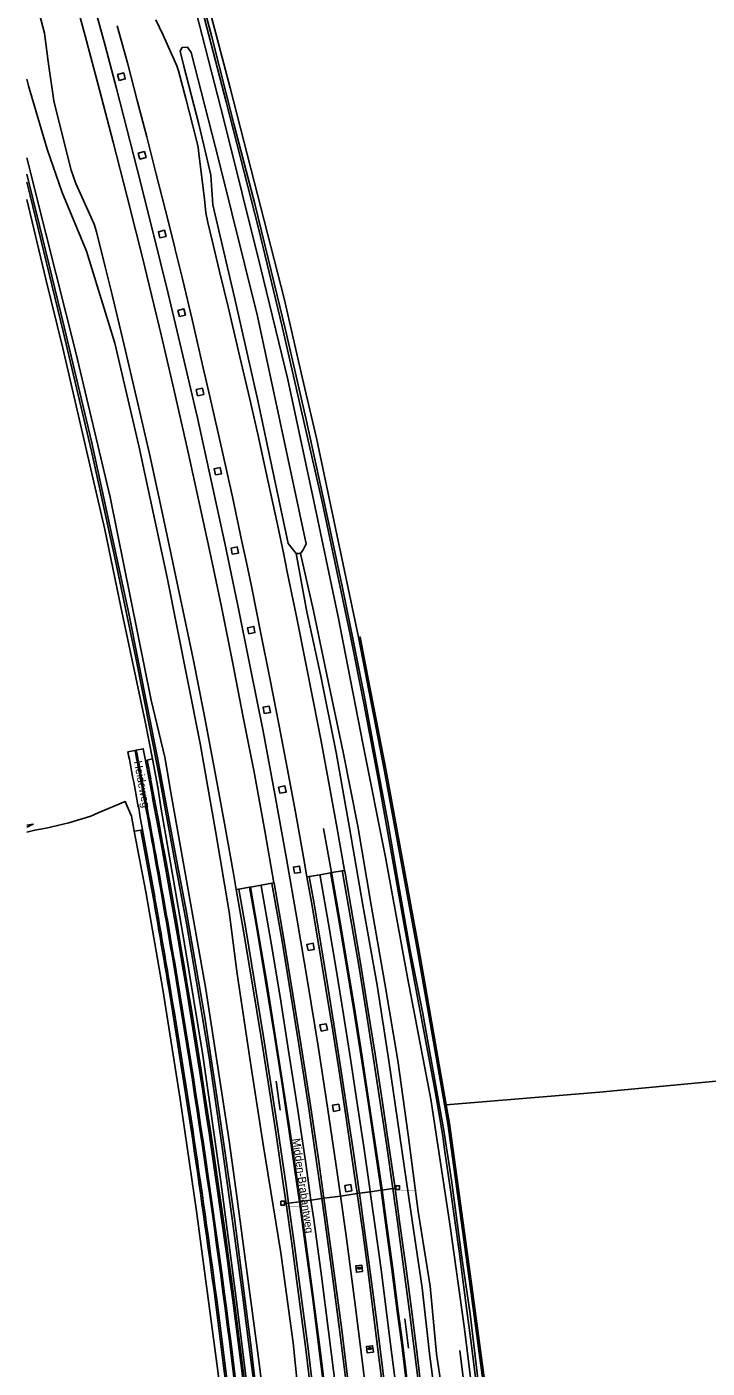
# Model space of a CAD drawing. Extents: x 133000 to 136000, y 400500 to 403500.
# Drawn here: x 133000 to 133212.6, y 402499.8 to 402918.9 of the extents above; entities that cross this region are included whole.
import ezdxf

# ---------------------------------------------------------------- set-up
doc = ezdxf.new("R2010")
doc.units = 0
for name, color, linetype in [('gg-afsc-lijn draadraster', 7, 'Continuous'), ('gg-anno-openbare ruimte label', 7, 'Continuous'), ('gt-symb-hm paal', 7, 'Continuous'), ('gt-symb-kolk', 7, 'Continuous'), ('gx-grn-maaiveld', 7, 'Continuous'), ('gx-knt-lijn weginrichtingselement', 7, 'Continuous')]:
    doc.layers.add(name, color=color, linetype=linetype)

# ---------------------------------------------------------------- blocks, each defined once
blk = doc.blocks.new('gt0-KOLK')
at = {"layer": 'gt-symb-kolk'}
blk.add_lwpolyline([(0, 0), (0.38, 0), (0.38, 0.4), (-0.37, 0.4), (-0.37, 0), (0, 0)], dxfattribs=at)
blk = doc.blocks.new('gt0-HMpaal')
at = {"layer": 'gt-symb-hm paal'}
blk.add_lwpolyline([(-0.6, 0.6), (0.6, 0.6), (0.6, -0.6), (-0.6, -0.6)], close=True, dxfattribs=at)

msp = doc.modelspace()

# ---------------------------------------------------------------- linework, layer by layer
at = {"layer": 'gg-afsc-lijn draadraster'}
msp.add_lwpolyline([(133135.26, 402505.29), (133137.56, 402486.9), (133140.88, 402457.74), (133142.91, 402435.64), (133144.06, 402420.94), (133139.42, 402409.64), (133140.28, 402401.66), (133146.32, 402390.77), (133148.04, 402370.94), (133149.38, 402353.77), (133151.23, 402333.15), (133153.39, 402306.25)], dxfattribs=at)
at = {"layer": 'gx-grn-maaiveld'}
for p, q in [((133084.14, 402754.31), (133085.54, 402754.36)), ((133033.8, 402692.82), (133031.59, 402692.4)), ((133033.8, 402692.82), (133034.19, 402692.9)), ((133037.59, 402689.77), (133037.1, 402689.66)), ((133037.1, 402689.66), (133038.21, 402683.86)), ((133039.23, 402690.14), (133037.59, 402689.77)), ((133038.7, 402683.95), (133037.59, 402689.77)), ((133000, 402669.46), (133002.12, 402669.82)), ((133035.17, 402673.45), (133035.35, 402672.49)), ((133036.16, 402667.99), (133035.35, 402672.49)), ((133035.67, 402667.92), (133033.56, 402667.61)), ((133035.67, 402667.92), (133036.16, 402667.99)), ((133039.45, 402647.01), (133035.67, 402667.92)), ((133039.95, 402647.1), (133036.16, 402667.99))]:
    msp.add_line(p, q, dxfattribs=at)
for points in [[(133146.58, 402415.35), (133144.27, 402446.75), (133140.72, 402479.93), (133136.72, 402512.1), (133132.33, 402544.21), (133126.2, 402583.89), (133118.92, 402621.91), (133112.08, 402659.47), (133105.06, 402694.47), (133097.27, 402734.55), (133089.7, 402770.67), (133081.55, 402808.76), (133072.99, 402843.83), (133061.55, 402889.87), (133050.95, 402931.26), (133040, 402971.63), (133030.17, 403007.87), (133030.3, 403009.5), (133031.07, 403010.2), (133032.59, 403010.43), (133033.5, 403009.99)], [(133103.62, 402728.2), (133096.4, 402762.27), (133090.49, 402790.42), (133086.06, 402809.47), (133080.38, 402834.08), (133072.08, 402866.52), (133063.53, 402899.85), (133055.65, 402929.99), (133045.36, 402967.05), (133034.95, 403005.32), (133033.5, 403009.99)], [(133000, 402980.54), (133004.69, 402964.45), (133009.35, 402948.27), (133010.72, 402943.36), (133014.02, 402931.49), (133018.24, 402916.11), (133022.72, 402899.27), (133026.99, 402882.93), (133031.29, 402866.22), (133034.1, 402855.09), (133036.11, 402846.84), (133038.23, 402838.15), (133042.03, 402822.21), (133045.91, 402805.74), (133050.3, 402786.46), (133053.26, 402773.06), (133056.95, 402755.93), (133058.29, 402749.51), (133060.78, 402737.66), (133064.28, 402720.54), (133067.64, 402703.22), (133071.08, 402686), (133074.34, 402667.66), (133077.23, 402651.41)], [(133141.25, 402493.84), (133138.53, 402516.74), (133136.05, 402533.59), (133132.65, 402558.53), (133130.28, 402574.06), (133127.06, 402592.05), (133123.69, 402610.62), (133119.79, 402630.43), (133115.77, 402653.55), (133112.76, 402670.49), (133108.52, 402693.21), (133105.4, 402710.04), (133101.97, 402727.24), (133098.64, 402743.67), (133093.06, 402769.97), (133087.24, 402796.21), (133080.8, 402824.29), (133075.38, 402846.48), (133071.21, 402863.62), (133064.67, 402888.65), (133057.76, 402915.77), (133050.6, 402942.86)], [(133053.57, 402929.27), (133062.28, 402895.5), (133072.35, 402856.02), (133079.83, 402825.33), (133092.24, 402770.49), (133101.05, 402729.05), (133105.38, 402707.03), (133109.95, 402682.84), (133114.23, 402658.86), (133117.44, 402640.64), (133121.2, 402620.14), (133125.34, 402598.5), (133127.68, 402585.73), (133129.31, 402576.62), (133130.02, 402572.14), (133130.66, 402567.41), (133132.43, 402555.46), (133135.14, 402536.32), (133137.33, 402519.37), (133138.85, 402507.66), (133140.41, 402495.12)], [(133003.47, 402924.85), (133005.57, 402916.93), (133006.66, 402908.08), (133008.45, 402895.83), (133011.76, 402882.39), (133013.81, 402874.18), (133015.32, 402869.97), (133021.04, 402857.29), (133021.78, 402854.88), (133024.49, 402843.89), (133026.64, 402835.19), (133030.44, 402819.49), (133034.29, 402802.96), (133038.28, 402785.47), (133041.77, 402769.65), (133045.25, 402753.54), (133046.61, 402747.05), (133048.77, 402736.77), (133051.93, 402721.4), (133055.26, 402704.52), (133058.49, 402687.52), (133061.57, 402671.12), (133064.54, 402654.36), (133065.42, 402649.35)], [(133028.26, 402919.28), (133031.42, 402907.64), (133034.51, 402895.85), (133037.46, 402884.51), (133040.45, 402872.85), (133043.3, 402861.56), (133046.2, 402849.93), (133046.36, 402849.3), (133048.64, 402840.16), (133051.62, 402827.45), (133054.83, 402813.69), (133057.84, 402800.66), (133061.15, 402786.01), (133064.24, 402772.05), (133067.21, 402758.11), (133068.6, 402751.58), (133070.18, 402744.14), (133073.16, 402729.37), (133075.98, 402715.4), (133078.86, 402700.52), (133081.37, 402687.35), (133083.9, 402673.52), (133086.46, 402659.43), (133087.54, 402653.27)], [(133099.29, 402655.32), (133096.89, 402668.91), (133094.37, 402682.71), (133091.94, 402695.67), (133089.6, 402707.9), (133087.21, 402719.96), (133084.26, 402734.67), (133081.39, 402748.63), (133080.26, 402754.02), (133078.29, 402763.41), (133075.19, 402777.73), (133072.13, 402791.61), (133069.66, 402802.57), (133066.08, 402818), (133062.9, 402831.45), (133060.25, 402842.51), (133057.92, 402852.15), (133056.57, 402857.78), (133055.98, 402860.79), (133055.52, 402865.09), (133053.74, 402879.36), (133053.52, 402881.24), (133053.07, 402883.1), (133049.69, 402896.51), (133047.44, 402905.17), (133046.85, 402906.72), (133042.56, 402916.36), (133040.34, 402921.08)], [(133084.14, 402754.31), (133081.66, 402757.5), (133072.18, 402802.17), (133065.03, 402833.95), (133058.17, 402863.26), (133057.47, 402872.61), (133055.26, 402881.98), (133053.73, 402888.54), (133049.04, 402906.6), (133047.88, 402911.32), (133048.55, 402912.51), (133050.25, 402912.53), (133051.31, 402910.85), (133054.51, 402898.69), (133059.98, 402877.17), (133072.03, 402828.46), (133082.68, 402778.82), (133087.29, 402757.42), (133086.32, 402755.49), (133085.54, 402754.36)], [(133028.88, 402902.13), (133028.38, 402904.02), (133030.29, 402904.53), (133030.76, 402902.62), (133028.88, 402902.13)], [(133078.84, 402450.09), (133081.67, 402454.7), (133085.12, 402466.19), (133086.29, 402477.87), (133083.18, 402507.74), (133079.32, 402535.81), (133073.86, 402569.69), (133070.05, 402593.83), (133065.76, 402622.99), (133063.25, 402642.39), (133058.95, 402667.68), (133054.15, 402694.99), (133050.24, 402714.83), (133043.89, 402746.8), (133034.97, 402788.04), (133027.47, 402820.12), (133018.62, 402848.87), (133011, 402867.19), (133006.35, 402880.67), (133000.57, 402900.44), (133000, 402902.59)], [(133035.33, 402877.56), (133034.83, 402879.45), (133036.74, 402879.96), (133037.24, 402878.05), (133035.33, 402877.56)], [(133000, 402877.99), (133005.89, 402854.37), (133015.29, 402817.16), (133026.06, 402771.96), (133038.83, 402708.47), (133043.13, 402690.74), (133044.21, 402684.7), (133044.79, 402680.85), (133045.55, 402676.76), (133055.94, 402618.26), (133063.18, 402570.85), (133065.75, 402552.75), (133072.59, 402501.32), (133078.84, 402450.09)], [(133072.4, 402486.61), (133070.03, 402507.12), (133067.51, 402526.32), (133064.93, 402546.7), (133061.95, 402566.99), (133059.07, 402586.82), (133055.63, 402609.31), (133049.9, 402642.29), (133046.61, 402659.78), (133040.84, 402690.47), (133031.88, 402735.6), (133020.29, 402788.98), (133011.71, 402825.21), (133003.95, 402856.89), (133000, 402872.89)], [(133000, 402870.42), (133001.04, 402866.23), (133011.35, 402823.67), (133020.26, 402786.36), (133027.67, 402752.03), (133034.09, 402721.71), (133041.13, 402686), (133046.07, 402659.23), (133049.93, 402638.88), (133052.97, 402620.54), (133056.97, 402596.91), (133060.94, 402569.6), (133064.07, 402547.29), (133067.49, 402522), (133069.38, 402507.21), (133072.26, 402484.77)], [(133000, 402865.01), (133005.92, 402840.05), (133011.21, 402818.49), (133020.59, 402777.98), (133024.38, 402761.89), (133029.41, 402737.67), (133036.94, 402701.84), (133039.23, 402690.14)], [(133041.58, 402852.96), (133041.14, 402854.91), (133043.05, 402855.35), (133043.5, 402853.42), (133041.58, 402852.96)], [(133047.66, 402828.36), (133047.18, 402830.28), (133049.11, 402830.75), (133049.56, 402828.84), (133047.66, 402828.36)], [(133053.34, 402803.64), (133052.94, 402805.57), (133054.86, 402805.97), (133055.26, 402804.06), (133053.34, 402803.64)], [(133058.93, 402778.9), (133058.52, 402780.81), (133060.4, 402781.2), (133060.83, 402779.28), (133058.93, 402778.9)], [(133064.18, 402754.1), (133063.85, 402756.06), (133065.75, 402756.4), (133066.11, 402754.47), (133064.18, 402754.1)], [(133128.3, 402485.18), (133125.8, 402504.4), (133123.58, 402524.84), (133120.04, 402548.76), (133116.57, 402572.26), (133113.07, 402595.81), (133109.47, 402619.43), (133104.96, 402644.46), (133100.85, 402668.61), (133096.64, 402692.13), (133091.87, 402715.99), (133087.51, 402736.11), (133084.14, 402754.31)], [(133085.54, 402754.36), (133089.55, 402736.4), (133093.75, 402716.45), (133098.89, 402692.23), (133103.42, 402669.18), (133107.64, 402644.51), (133111.91, 402619.99), (133115.92, 402595.91), (133119.16, 402572.71), (133122.3, 402548.74), (133126.08, 402525.36), (133128.06, 402504.31), (133130.84, 402485.56)], [(133069.34, 402729.24), (133068.98, 402731.17), (133070.91, 402731.56), (133071.27, 402729.64), (133069.34, 402729.24)], [(133104.98, 402723.86), (133104.12, 402728.3), (133103.62, 402728.2)], [(133103.62, 402728.2), (133111.76, 402686.33), (133121.95, 402630.81), (133131.59, 402576.21), (133138.05, 402529.22), (133145.6, 402472.89), (133149.83, 402434.75), (133150.68, 402422.57), (133150.73, 402418.25), (133151.28, 402413.94), (133150.68, 402412.74), (133149.3, 402412.29), (133147.59, 402413.17), (133146.96, 402414.16), (133146.58, 402415.35)], [(133131.07, 402582.05), (133122.44, 402630.9), (133112.26, 402686.42), (133104.98, 402723.86)], [(133074.19, 402704.38), (133073.84, 402706.32), (133075.76, 402706.62), (133076.15, 402704.71), (133074.19, 402704.38)], [(133037.1, 402689.66), (133036.4, 402693.32), (133034.19, 402692.9)], [(133078.95, 402405.65), (133075.34, 402438.28), (133071.35, 402473.82), (133065.44, 402521.55), (133060.58, 402558.07), (133054.98, 402597.61), (133049.22, 402632.35), (133043.4, 402666.11), (133041.98, 402674.48), (133040.94, 402681.34), (133039.23, 402690.14)], [(133079.08, 402679.41), (133078.69, 402681.32), (133080.62, 402681.7), (133081.01, 402679.77), (133079.08, 402679.41)], [(133000, 402667.26), (133002.5, 402667.86), (133006.04, 402668.54), (133009.59, 402669.33), (133013.12, 402670.23), (133016.61, 402671.23), (133020.05, 402672.32), (133022.3, 402673.27), (133030.76, 402676.82), (133032.68, 402672.28), (133033.56, 402667.61)], [(133066.11, 402444.6), (133064.84, 402454.56), (133063.87, 402463.6), (133062.85, 402472.63), (133061.79, 402481.65), (133060.69, 402490.67), (133059.55, 402499.67), (133052.98, 402548.83), (133047.9, 402583.86), (133042.45, 402618.07), (133037.19, 402648.59), (133033.56, 402667.61)], [(133083.62, 402654.41), (133083.32, 402656.36), (133085.24, 402656.66), (133085.55, 402654.71), (133083.62, 402654.41)], [(133091.61, 402653.98), (133088.2, 402653.39), (133087.54, 402653.27)], [(133103.26, 402554.33), (133103.2, 402554.75), (133102.95, 402556.4), (133101.39, 402567.17), (133099.79, 402578.04), (133097.8, 402591.25), (133095.6, 402605.17), (133093.44, 402618.39), (133091.14, 402632.35), (133088.93, 402645.36), (133087.54, 402653.27)], [(133095.25, 402654.62), (133094.93, 402654.56), (133091.61, 402653.98)], [(133091.61, 402653.98), (133091.69, 402653.54), (133094.28, 402638.61), (133096.77, 402623.88), (133098.97, 402610.34), (133101.17, 402596.42), (133103.37, 402581.86), (133105.29, 402568.99), (133107.28, 402555.05), (133107.3, 402554.89)], [(133095.25, 402654.62), (133098.59, 402655.2), (133099.29, 402655.32)], [(133110.99, 402555.41), (133110.98, 402555.54), (133108.94, 402569.36), (133107, 402582.39), (133104.79, 402597.11), (133102.61, 402611.01), (133100.34, 402624.89), (133097.94, 402639.2), (133095.33, 402654.17), (133095.25, 402654.62)], [(133115.06, 402555.98), (133115.05, 402556.04), (133113.04, 402570.04), (133111.14, 402582.83), (133108.82, 402597.94), (133106.65, 402611.39), (133104.32, 402625.75), (133101.98, 402639.92), (133099.33, 402655.08), (133099.29, 402655.32)], [(133069.58, 402650.08), (133066.21, 402649.49), (133065.42, 402649.35)], [(133065.42, 402649.35), (133067.61, 402636.97), (133070.44, 402620.23), (133073.22, 402603.09), (133075.42, 402589.18), (133077.77, 402573.57), (133080.25, 402556.71), (133081.02, 402551.22)], [(133069.58, 402650.08), (133069.87, 402650.13), (133073.24, 402650.72)], [(133085.16, 402551.8), (133084.42, 402557.25), (133081.99, 402573.69), (133079.53, 402589.76), (133077.36, 402603.66), (133074.56, 402620.83), (133071.82, 402637.32), (133069.58, 402650.08)], [(133077.23, 402651.41), (133076.59, 402651.3), (133073.24, 402650.72)], [(133073.24, 402650.72), (133073.27, 402650.54), (133076.25, 402633.18), (133079.13, 402615.82), (133081.8, 402598.95), (133084.57, 402581.09), (133087.13, 402563.78), (133088.78, 402552.31)], [(133092.85, 402552.88), (133091.24, 402564.34), (133088.62, 402581.84), (133085.74, 402600.56), (133083.14, 402616.55), (133080.27, 402633.85), (133077.25, 402651.31), (133077.23, 402651.41)], [(133087.88, 402630.27), (133087.52, 402632.19), (133089.44, 402632.57), (133089.83, 402630.65), (133087.88, 402630.27)], [(133131.07, 402582.05), (133178.93, 402585.98), (133248.54, 402592.54), (133308.32, 402613.44), (133311.2, 402613.4), (133311.7, 402613.39), (133311.54, 402611.6), (133311.45, 402610.13), (133310.94, 402609.95), (133310.16, 402609.68)], [(133091.96, 402605.13), (133091.6, 402607.09), (133093.51, 402607.4), (133093.9, 402605.48), (133091.96, 402605.13)], [(133095.83, 402580.04), (133095.55, 402582.02), (133097.49, 402582.28), (133097.76, 402580.38), (133095.83, 402580.04)], [(133131.07, 402582.05), (133132.09, 402576.29), (133138.54, 402529.29), (133146.1, 402472.96), (133150.33, 402434.79), (133150.92, 402426.3)], [(133099.64, 402554.91), (133101.59, 402555.22), (133101.28, 402557.16), (133099.39, 402556.85), (133099.64, 402554.91)], [(133092.85, 402552.88), (133092.19, 402552.79), (133088.78, 402552.31)], [(133103.26, 402554.33), (133098.13, 402553.57), (133092.85, 402552.88)], [(133105.21, 402453.82), (133104.49, 402460.48), (133102.8, 402475.65), (133100.65, 402493.56), (133098.41, 402511.77), (133096.07, 402529.45), (133093.68, 402546.98), (133092.85, 402552.88)], [(133103.26, 402554.33), (133103.9, 402554.42), (133107.3, 402554.89)], [(133115.62, 402454.93), (133114.95, 402461), (133113.47, 402474.34), (133111.95, 402487.45), (133110.21, 402501.61), (133108.47, 402515.64), (133106.62, 402529.86), (133104.95, 402542.24), (133103.26, 402554.33)], [(133107.3, 402554.89), (133110.69, 402555.37), (133110.99, 402555.41)], [(133119.71, 402455.38), (133118.54, 402466.17), (133116.87, 402480.6), (133115.27, 402494.39), (133113.65, 402507.27), (133112.4, 402517.15), (133110.67, 402530.65), (133108.73, 402544.73), (133107.3, 402554.89)], [(133115.06, 402555.98), (133114.38, 402555.88), (133110.99, 402555.41)], [(133123.38, 402455.78), (133122.19, 402466.61), (133120.6, 402480.87), (133118.92, 402494.93), (133117.36, 402507.78), (133116.08, 402517.63), (133114.34, 402530.83), (133112.34, 402545.24), (133110.99, 402555.41)], [(133115.06, 402555.98), (133116.49, 402545.64), (133118.41, 402531.64), (133120.21, 402518.25), (133121.65, 402506.69), (133123.05, 402495.26), (133124.68, 402481.55), (133126.31, 402466.94), (133127.46, 402456.22)], [(133081.02, 402551.22), (133081.77, 402551.32), (133085.16, 402551.8)], [(133093.36, 402452.55), (133093.15, 402454.51), (133091.09, 402472.61), (133089.1, 402489.89), (133087.13, 402505.73), (133085.06, 402521.35), (133082.78, 402538.74), (133081.02, 402551.22)], [(133088.78, 402552.31), (133085.45, 402551.84), (133085.16, 402551.8)], [(133097.43, 402452.99), (133097.23, 402454.9), (133095.25, 402473.03), (133093.22, 402490.35), (133091.26, 402506.28), (133089.24, 402522.1), (133086.88, 402539.26), (133085.16, 402551.8)], [(133088.78, 402552.31), (133089.65, 402546.23), (133092.09, 402528.63), (133094.3, 402511.34), (133096.59, 402493.34), (133098.67, 402475.46), (133100.41, 402459.95), (133101.12, 402453.38)], [(133104.92, 402530), (133102.99, 402529.77), (133102.76, 402531.73), (133104.68, 402531.96), (133104.92, 402530)], [(133108.28, 402504.82), (133106.37, 402504.57), (133106.1, 402506.54), (133108.02, 402506.79), (133108.28, 402504.82)]]:
    msp.add_lwpolyline(points, dxfattribs=at)
for centre, radius, start, end in [((130230.44, 402153.18), 2852.57, 10.70251, 10.89611), ((130949.32, 402290.7), 2122.92, 10.77714, 10.91897), ((130949.71, 402290.78), 2122.92, 10.77714, 10.91897), ((130131.49, 402134.15), 2955.59, 10.39122, 10.79386), ((130131.33, 402134.17), 2956.15, 10.39023, 10.79283), ((130191.89, 402145.26), 2891.93, 10.52371, 10.71487), ((130242.82, 402154.88), 2844.99, 10.44972, 10.71543), ((130050.3, 402118.77), 3041.37, 10.46095, 10.70954), ((133025.65, 402616.03), 58.71, 113.6262, 115.907), ((130137.73, 402135.32), 2951.9, 6.35591, 10.45317), ((130137.98, 402135.36), 2952.14, 6.35564, 10.45327), ((130139.13, 402135.55), 2947.82, 9.58385, 10.3912), ((130151.28, 402137.7), 2935.88, 9.58207, 10.39283), ((130031.82, 402117.13), 3053.95, 9.48943, 9.99176), ((130097.38, 402128.39), 2987.93, 9.48376, 9.99731), ((130137.16, 402135.23), 2949.82, 6.35644, 9.58371), ((130138.15, 402135.37), 2949.22, 6.35581, 9.58419), ((130145.32, 402136.58), 2938.8, 8.43617, 9.48027), ((130142.96, 402136.17), 2941.69, 8.43721, 9.48046), ((130140.28, 402135.63), 2943.92, 6.35545, 8.44002), ((130139.35, 402135.52), 2945.36, 6.35553, 8.43945)]:
    msp.add_arc(centre, radius, start, end, dxfattribs=at)
at = {"layer": 'gx-knt-lijn weginrichtingselement'}
for p, q in [((133077.87, 402589.47), (133079.12, 402580.45)), ((133081.99, 402573.69), (133079.53, 402589.76)), ((133084.57, 402581.09), (133087.13, 402563.78)), ((133084.42, 402557.25), (133081.99, 402573.69)), ((133107.28, 402555.05), (133105.29, 402568.99)), ((133087.13, 402563.78), (133088.78, 402552.31)), ((133085.16, 402551.8), (133084.42, 402557.25)), ((133107.3, 402554.89), (133107.28, 402555.05)), ((133108.73, 402544.73), (133107.3, 402554.89)), ((133086.88, 402539.26), (133085.16, 402551.8)), ((133088.78, 402552.31), (133089.65, 402546.23)), ((133089.65, 402546.23), (133092.09, 402528.63)), ((133110.67, 402530.65), (133108.73, 402544.73)), ((133089.24, 402522.1), (133086.88, 402539.26)), ((133092.09, 402528.63), (133094.3, 402511.34)), ((133112.4, 402517.15), (133110.67, 402530.65)), ((133091.26, 402506.28), (133089.24, 402522.1)), ((133113.65, 402507.27), (133112.4, 402517.15)), ((133119.31, 402506.05), (133118.08, 402515.17)), ((133094.3, 402511.34), (133096.59, 402493.34)), ((133093.22, 402490.35), (133091.26, 402506.28)), ((133115.27, 402494.39), (133113.65, 402507.27))]:
    msp.add_line(p, q, dxfattribs=at)
for points in [[(133107.3, 402481.56), (133104.84, 402501.43), (133102.37, 402521.27), (133099.75, 402541.13), (133098.05, 402553.64), (133097.01, 402560.89), (133094.02, 402580.66), (133091.01, 402600.39), (133087.83, 402620.1), (133084.52, 402639.81), (133081.04, 402659.52), (133077.48, 402679.17), (133073.8, 402698.82), (133069.91, 402718.44), (133065.95, 402738.08), (133061.83, 402757.59), (133057.6, 402777.16), (133053.29, 402796.69), (133048.74, 402816.18), (133044.17, 402835.62), (133039.39, 402854.98), (133034.52, 402874.47), (133028.04, 402899.65), (133024.44, 402913.13), (133019.15, 402932.45)], [(133092.73, 402668.45), (133095.25, 402654.62), (133095.33, 402654.17), (133097.94, 402639.2), (133100.34, 402624.89), (133102.61, 402611.01), (133104.79, 402597.11), (133107, 402582.39), (133108.94, 402569.36), (133110.98, 402555.54), (133110.99, 402555.41), (133112.34, 402545.24), (133114.34, 402530.83), (133116.08, 402517.63), (133117.36, 402507.78), (133118.92, 402494.93)], [(133103.9, 402554.42), (133103.83, 402554.92), (133103.6, 402556.5), (133102.05, 402567.29), (133100.44, 402578.09), (133098.46, 402591.21), (133096.28, 402605.27), (133094.17, 402618.44), (133091.83, 402632.39), (133089.63, 402645.52), (133088.2, 402653.39)], [(133094.93, 402654.56), (133095, 402654.12), (133097.62, 402639.13), (133100.01, 402624.84), (133102.32, 402610.91), (133104.49, 402597.05), (133106.71, 402582.33), (133108.67, 402569.34), (133110.68, 402555.4), (133110.69, 402555.37)], [(133114.38, 402555.88), (133114.37, 402555.98), (133112.34, 402569.87), (133110.43, 402582.78), (133108.14, 402597.78), (133106.04, 402611.21), (133103.69, 402625.6), (133101.26, 402639.83), (133098.66, 402654.77), (133098.59, 402655.2)], [(133066.21, 402649.49), (133068.41, 402637.04), (133071.13, 402620.54), (133073.91, 402603.32), (133076.13, 402589.27), (133078.5, 402573.71), (133080.99, 402556.82), (133081.77, 402551.32)], [(133085.45, 402551.84), (133084.68, 402557.3), (133082.27, 402573.68), (133079.82, 402589.79), (133077.61, 402603.75), (133074.87, 402620.88), (133072.1, 402637.31), (133069.87, 402650.13)], [(133092.19, 402552.79), (133090.52, 402564.3), (133087.98, 402581.67), (133085, 402600.94), (133082.47, 402616.44), (133079.63, 402633.84), (133076.6, 402651.2), (133076.59, 402651.3)], [(133104.52, 402453.74), (133103.78, 402460.48), (133102.13, 402475.53), (133099.99, 402493.58), (133097.75, 402511.84), (133095.42, 402529.29), (133093.04, 402546.9), (133092.19, 402552.79)], [(133116.29, 402455.01), (133115.63, 402461.1), (133114.13, 402474.34), (133112.6, 402487.48), (133110.92, 402501.65), (133109.12, 402515.74), (133107.31, 402529.87), (133105.63, 402542.07), (133103.9, 402554.42)], [(133110.69, 402555.37), (133112.08, 402545.19), (133114.1, 402530.6), (133115.77, 402517.59), (133117.03, 402507.87), (133118.62, 402494.88), (133120.26, 402480.88), (133121.89, 402466.56), (133123.09, 402455.74)], [(133126.76, 402456.14), (133125.56, 402466.89), (133123.94, 402481.36), (133122.35, 402495.1), (133120.93, 402506.66), (133119.45, 402518.21), (133117.73, 402531.47), (133115.82, 402545.54), (133114.38, 402555.88)], [(133081.77, 402551.32), (133083.53, 402538.81), (133085.86, 402521.51), (133087.87, 402505.92), (133089.81, 402489.96), (133091.85, 402472.74), (133093.9, 402454.49), (133094.09, 402452.63)], [(133097.75, 402453.02), (133097.54, 402454.95), (133095.54, 402473.06), (133093.54, 402490.35), (133091.55, 402506.32), (133089.49, 402522.16), (133087.21, 402539.26), (133085.45, 402551.84)]]:
    msp.add_lwpolyline(points, dxfattribs=at)

# ---------------------------------------------------------------- block references
at = {"layer": 'gt-symb-hm paal'}
for p in [(133115.88, 402556.21), (133079.96, 402551.35)]:
    msp.add_blockref('gt0-HMpaal', p, dxfattribs=at)
at = {"layer": 'gt-symb-kolk'}
for p in [(133103.84, 402530.87), (133107.17, 402505.69)]:
    msp.add_blockref('gt0-KOLK', p, dxfattribs=at)

# ---------------------------------------------------------------- texts
at = {"layer": 'gg-anno-openbare ruimte label'}
for s, rotation, p in [('Heideweg', 280.5, (133033.46, 402689.34)), ('Midden-Brabantweg', 278.2, (133082.93, 402571.42))]:
    msp.add_text(s, height=2.5, rotation=rotation, dxfattribs=at).set_placement(p)
at = {"layer": 'gt-symb-hm paal'}
for p in [(133116.96, 402555.61), (133081.04, 402550.74)]:
    msp.add_text('_____', height=1.25, dxfattribs=at).set_placement(p)

doc.saveas('drawing.dxf')
